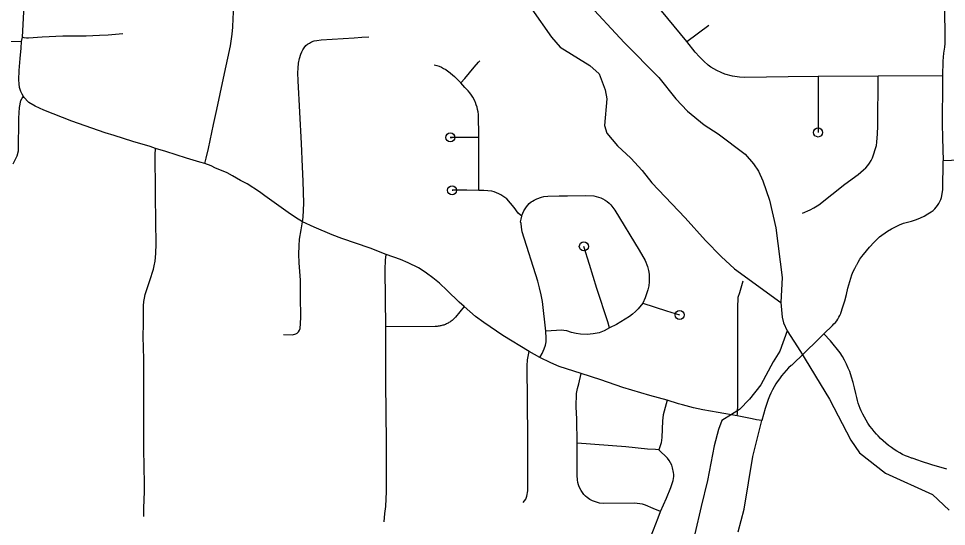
# Model space of a CAD drawing. Extents: x -19 to 366, y -4 to 359.
# Drawn here: x 144.78 to 145.748, y 194.245 to 194.775 of the extents above; entities that cross this region are included whole.
import ezdxf

# ---------------------------------------------------------------- set-up
doc = ezdxf.new("R2010")
doc.units = 0
for name, color, linetype in [('Level 33', 7, 'Continuous'), ('Level 34', 7, 'Continuous'), ('Level 35', 7, 'Continuous'), ('Level 60', 7, 'Continuous')]:
    doc.layers.add(name, color=color, linetype=linetype)

msp = doc.modelspace()

# ---------------------------------------------------------------- linework, layer by layer
at = {"layer": 'Level 33'}
for points in [[(144.97421, 194.62407), (144.97542, 194.6297), (144.97791, 194.63964), (144.98318, 194.6646), (144.98669, 194.68023), (144.99336, 194.71302), (145.00075, 194.74699), (145.00263, 194.75915), (145.00334, 194.76634), (145.00343, 194.76721), (145.00407, 194.78237), (145.00381, 194.79807), (145.00379, 194.83843), (145.00364, 194.85124), (145.00384, 194.87938), (145.00378, 194.92006), (145.0041, 194.94743), (145.00367, 194.96858), (145.00374, 194.98544), (145.00432, 194.99278), (145.00468, 194.99659), (145.00553, 194.9998), (145.00676, 195.00304), (145.00815, 195.008)], [(144.78279, 194.7515), (144.7836, 194.75597), (144.78504, 194.78223), (144.78633, 194.79693), (144.78739, 194.81314)], [(145.74683, 194.80736), (145.74612, 194.79222), (145.74639, 194.74942), (145.74603, 194.74537), (145.74491, 194.7393), (145.74446, 194.73084), (145.74414, 194.71545)], [(145.47721, 194.75127), (145.44399, 194.79139)], [(145.47721, 194.75127), (145.49992, 194.76864)], [(144.88843, 194.75931), (144.87333, 194.75802), (144.86413, 194.75752), (144.85036, 194.75713), (144.82583, 194.75686), (144.80433, 194.75592), (144.78987, 194.75491), (144.78809, 194.75492), (144.78557, 194.7552), (144.7836, 194.75597)], [(144.78279, 194.7515), (144.77146, 194.75094), (144.7547, 194.75076), (144.74053, 194.75024), (144.70749, 194.75104), (144.696, 194.75182), (144.68896, 194.75211), (144.67699, 194.7525), (144.66893, 194.75256), (144.64875, 194.75209), (144.60135, 194.7498), (144.58227, 194.74944), (144.55033, 194.74768), (144.54229, 194.74736), (144.53594, 194.74736)], [(144.78326, 194.6964), (144.78202, 194.69903), (144.78078, 194.70339), (144.78012, 194.70714), (144.77985, 194.7115), (144.78023, 194.72096), (144.78129, 194.73349), (144.7825, 194.74454), (144.78279, 194.7515)], [(145.07594, 194.56311), (145.0766, 194.568), (145.07709, 194.57512), (145.07741, 194.58268), (145.07682, 194.60551), (145.0759, 194.62038), (145.07481, 194.64503), (145.07148, 194.71016), (145.07123, 194.71864), (145.07139, 194.72364), (145.07195, 194.72863), (145.07296, 194.7335), (145.07434, 194.73812), (145.07537, 194.74072), (145.07631, 194.74259), (145.07781, 194.74494), (145.07956, 194.74712), (145.08118, 194.74851), (145.08315, 194.74982), (145.08528, 194.75095), (145.08811, 194.75208), (145.09084, 194.75258), (145.09556, 194.75301), (145.12984, 194.75522), (145.13789, 194.75606), (145.14508, 194.75641)], [(145.6142, 194.71476), (145.58288, 194.71452), (145.53771, 194.71387), (145.53218, 194.71411), (145.52471, 194.71514), (145.51664, 194.71745), (145.5128, 194.71905), (145.50845, 194.72113), (145.50528, 194.72284), (145.50223, 194.72474), (145.49935, 194.72683), (145.49481, 194.73071), (145.49031, 194.73527), (145.48599, 194.74031), (145.47721, 194.75127)], [(145.24126, 194.70825), (145.24545, 194.71288), (145.25527, 194.72446), (145.25978, 194.72969), (145.26101, 194.73112)], [(145.21355, 194.72712), (145.21606, 194.72638), (145.2185, 194.72549), (145.2209, 194.72446), (145.22323, 194.7233), (145.2255, 194.722), (145.2277, 194.72057), (145.2283, 194.72014), (145.2345, 194.715), (145.2403, 194.70935), (145.24126, 194.70825)], [(145.25993, 194.65116), (145.25989, 194.65716), (145.25984, 194.67003), (145.2598, 194.67264), (145.25961, 194.67525), (145.25927, 194.67783), (145.25879, 194.6804), (145.25815, 194.68293), (145.25736, 194.68542), (145.25644, 194.68786), (145.25626, 194.68828), (145.25505, 194.69074), (145.2537, 194.69312), (145.25223, 194.69544), (145.25062, 194.69766), (145.2489, 194.69979), (145.24819, 194.70062), (145.24557, 194.70333), (145.24126, 194.70825)], [(145.59768, 194.57206), (145.6058, 194.57553), (145.60953, 194.57756), (145.61483, 194.58097), (145.6422, 194.60236), (145.65594, 194.61256), (145.66162, 194.61736), (145.66388, 194.61952), (145.66594, 194.62186), (145.66783, 194.62436), (145.66951, 194.62701), (145.67096, 194.62978), (145.67522, 194.64264), (145.67553, 194.64639), (145.67615, 194.65507), (145.67637, 194.66283), (145.67688, 194.71516)], [(145.6142, 194.71476), (145.61413, 194.65639)], [(145.67688, 194.71516), (145.6142, 194.71476)], [(145.74414, 194.71545), (145.67688, 194.71516)], [(145.74414, 194.71545), (145.74413, 194.69896), (145.74366, 194.67599), (145.74359, 194.66555), (145.74394, 194.6508), (145.74481, 194.62669)], [(144.78478, 194.69403), (144.78326, 194.6964)], [(144.92247, 194.63964), (144.91698, 194.64175), (144.89894, 194.647), (144.87943, 194.6533), (144.86995, 194.65594), (144.83521, 194.66823), (144.80597, 194.67984), (144.79695, 194.68374), (144.79041, 194.6877), (144.78966, 194.68834), (144.78545, 194.69299), (144.78478, 194.69403)], [(145.25993, 194.65116), (145.25059, 194.65122), (145.23449, 194.65129), (145.2302, 194.6512), (145.23211, 194.65119)], [(145.26004, 194.5959), (145.26004, 194.60725), (145.26006, 194.62942), (145.25993, 194.65116)], [(144.91024, 194.40525), (144.91032, 194.41979), (144.90976, 194.44333), (144.91001, 194.45642), (144.90988, 194.46787), (144.91016, 194.4752), (144.91052, 194.4797), (144.91104, 194.48349), (144.91188, 194.48704), (144.91666, 194.50169), (144.9203, 194.51349), (144.92124, 194.51706), (144.9222, 194.5221), (144.92289, 194.53001), (144.92317, 194.5402), (144.92275, 194.56322), (144.92262, 194.59099), (144.92249, 194.59534), (144.92236, 194.6331), (144.92247, 194.63964)], [(144.97421, 194.62407), (144.96868, 194.62525), (144.95501, 194.62947), (144.93327, 194.63653), (144.92247, 194.63964)], [(145.07594, 194.56311), (145.06884, 194.56767), (145.06117, 194.57295), (145.03675, 194.59028), (145.03106, 194.59455), (145.01826, 194.60273), (145.01143, 194.60624), (145.00287, 194.61123), (144.99727, 194.61415), (144.99316, 194.61605), (144.98532, 194.61928), (144.98077, 194.62168), (144.97421, 194.62407)], [(145.62026, 194.4461), (145.62905, 194.45485), (145.63064, 194.45635), (145.63213, 194.45795), (145.63352, 194.45966), (145.63477, 194.46146), (145.6359, 194.46334), (145.63688, 194.46529), (145.63775, 194.4673), (145.6379, 194.4677), (145.63996, 194.47418), (145.64189, 194.4807), (145.64366, 194.48727), (145.64531, 194.49386), (145.64611, 194.49735), (145.64949, 194.50763), (145.65088, 194.51103), (145.65242, 194.51436), (145.6541, 194.51764), (145.65446, 194.51829), (145.6559, 194.52084), (145.65784, 194.52396), (145.6599, 194.527), (145.6614, 194.52906), (145.66762, 194.53672), (145.67258, 194.54175), (145.67836, 194.54734), (145.68652, 194.55334), (145.69059, 194.55572), (145.69476, 194.5579), (145.69906, 194.55987), (145.70341, 194.56164), (145.71147, 194.56384), (145.71684, 194.56567), (145.72089, 194.56728), (145.72481, 194.56915), (145.72863, 194.57125), (145.73231, 194.57359), (145.73413, 194.57504), (145.73584, 194.57663), (145.73742, 194.57836), (145.73886, 194.58022), (145.74012, 194.58218), (145.74122, 194.58425), (145.74215, 194.5864), (145.74289, 194.58862), (145.74439, 194.59634), (145.74481, 194.62669)], [(145.79511, 194.62764), (145.77057, 194.62765), (145.74481, 194.62669)], [(145.26004, 194.5959), (145.24739, 194.59599), (145.23214, 194.59601), (145.23277, 194.596)], [(145.30493, 194.56884), (145.30114, 194.57195), (145.29698, 194.57818), (145.28932, 194.58707), (145.28731, 194.58859), (145.28521, 194.59), (145.28304, 194.59128), (145.2808, 194.59242), (145.2785, 194.59343), (145.27613, 194.5943), (145.27371, 194.59502), (145.2735, 194.59508), (145.26526, 194.59586), (145.26004, 194.5959)], [(145.30493, 194.56884), (145.30528, 194.57048), (145.30587, 194.57215), (145.30699, 194.57448), (145.30834, 194.57672), (145.30987, 194.57882), (145.31268, 194.58207), (145.31459, 194.5838), (145.31596, 194.58479), (145.31771, 194.58584), (145.32051, 194.58719), (145.32536, 194.58899), (145.32797, 194.58954), (145.33189, 194.58998), (145.34405, 194.59025), (145.35244, 194.59014), (145.37164, 194.59056), (145.38003, 194.59037), (145.38722, 194.58827), (145.3896, 194.58715), (145.39186, 194.58581), (145.39402, 194.58428), (145.39601, 194.58256), (145.39784, 194.58068), (145.40189, 194.57534), (145.42732, 194.53354), (145.43369, 194.52252), (145.43615, 194.51628), (145.43705, 194.51236), (145.43764, 194.50839), (145.43795, 194.50438), (145.43798, 194.50036), (145.43732, 194.4961), (145.43638, 194.4919), (145.43516, 194.48776), (145.43367, 194.48372), (145.4313, 194.47821)], [(145.05619, 194.44523), (145.06562, 194.4451), (145.0691, 194.44602), (145.07043, 194.44663), (145.07188, 194.44804), (145.07291, 194.44984), (145.0734, 194.45165), (145.07391, 194.45677), (145.07416, 194.46358), (145.07394, 194.48522), (145.07407, 194.50206), (145.07268, 194.5201), (145.07231, 194.52918), (145.07249, 194.53807), (145.07279, 194.54494), (145.07448, 194.55484), (145.07545, 194.55882), (145.07594, 194.56311)], [(145.16322, 194.52896), (145.14647, 194.53551), (145.11713, 194.54561), (145.10695, 194.5494), (145.08816, 194.55739), (145.07594, 194.56311)], [(145.33001, 194.44875), (145.3265, 194.47984), (145.32515, 194.48689), (145.32349, 194.49409), (145.32152, 194.50117), (145.30536, 194.55278), (145.30449, 194.55755), (145.30407, 194.5612), (145.30347, 194.56294), (145.30431, 194.56593), (145.30493, 194.56884)], [(145.3965, 194.45231), (145.39464, 194.45848), (145.38328, 194.4936), (145.37566, 194.51866), (145.36965, 194.53734)], [(145.1629, 194.45351), (145.16272, 194.48308), (145.16222, 194.51333), (145.16252, 194.52312), (145.16322, 194.52896)], [(145.2447, 194.47476), (145.23957, 194.47931), (145.22713, 194.49141), (145.21904, 194.49885), (145.21209, 194.50465), (145.20546, 194.50949), (145.20072, 194.51258), (145.19692, 194.51486), (145.18631, 194.5201), (145.17818, 194.52374), (145.16322, 194.52896)], [(145.52966, 194.36031), (145.52994, 194.36293), (145.53047, 194.37295), (145.5305, 194.39167), (145.5305, 194.41531), (145.5305, 194.42163), (145.53032, 194.44889), (145.53029, 194.46175), (145.5304, 194.47555), (145.53041, 194.47682), (145.53056, 194.48054), (145.53083, 194.48425), (145.53236, 194.48933), (145.53607, 194.50146)], [(145.4313, 194.47821), (145.42618, 194.47207), (145.42342, 194.46929), (145.42044, 194.4667), (145.41732, 194.46433), (145.4036, 194.45566), (145.3965, 194.45231)], [(145.4313, 194.47821), (145.45573, 194.47001), (145.46964, 194.4658)], [(145.2447, 194.47476), (145.23573, 194.46348), (145.23502, 194.46269), (145.23433, 194.46198), (145.2336, 194.4613), (145.23286, 194.46064), (145.2321, 194.46), (145.23131, 194.4594), (145.2305, 194.45882), (145.22966, 194.45827), (145.22882, 194.45775), (145.22796, 194.45726), (145.22708, 194.45679), (145.22617, 194.45636), (145.22525, 194.45597), (145.22434, 194.4556), (145.2234, 194.45527), (145.22246, 194.45497), (145.2215, 194.4547), (145.22054, 194.45446), (145.21955, 194.45427), (145.21858, 194.4541), (145.21759, 194.45397), (145.2166, 194.45387), (145.21561, 194.45381), (145.21461, 194.45378), (145.1629, 194.45351)], [(145.3125, 194.42754), (145.28497, 194.4445), (145.26511, 194.4578), (145.25653, 194.46425), (145.2447, 194.47476)], [(145.16128, 194.24983), (145.16201, 194.25846), (145.16284, 194.26577), (145.1637, 194.28136), (145.16381, 194.29333), (145.16382, 194.30804), (145.16356, 194.32546), (145.16361, 194.33958), (145.16325, 194.35721), (145.16326, 194.37197), (145.16291, 194.38676), (145.16303, 194.40405), (145.16297, 194.44165), (145.1629, 194.45351)], [(145.32377, 194.42138), (145.32597, 194.42558), (145.32833, 194.43054), (145.32957, 194.43413), (145.33022, 194.43776), (145.33025, 194.44148), (145.33001, 194.44875)], [(145.3965, 194.45231), (145.39081, 194.44935), (145.3855, 194.44708), (145.37919, 194.44597), (145.37324, 194.44526), (145.36627, 194.44561), (145.36153, 194.44638), (145.35662, 194.44756), (145.3519, 194.44923), (145.3486, 194.4497), (145.3458, 194.44982), (145.34118, 194.44968), (145.33001, 194.44875)], [(145.62026, 194.4461), (145.61353, 194.43939), (145.58662, 194.41346), (145.58609, 194.41298), (145.58337, 194.41041), (145.58077, 194.40773), (145.57827, 194.40494), (145.57592, 194.40205), (145.57367, 194.39907), (145.57153, 194.396), (145.57013, 194.39387), (145.56826, 194.39074), (145.5665, 194.38754), (145.56487, 194.38427), (145.56341, 194.38094), (145.56207, 194.37755), (145.56091, 194.3742), (145.55889, 194.36804), (145.55702, 194.36183), (145.55531, 194.35558)], [(145.74856, 194.3046), (145.73288, 194.30942), (145.72111, 194.31318), (145.71925, 194.3138), (145.71233, 194.31611), (145.71174, 194.31631), (145.70857, 194.31747), (145.70546, 194.31878), (145.70238, 194.32022), (145.6994, 194.32179), (145.69648, 194.3235), (145.69366, 194.32534), (145.69078, 194.32729), (145.68777, 194.32952), (145.68484, 194.33186), (145.68202, 194.33432), (145.67929, 194.33689), (145.67667, 194.33957), (145.67518, 194.34115), (145.67275, 194.3439), (145.67044, 194.34674), (145.66825, 194.34968), (145.66619, 194.3527), (145.66425, 194.35581), (145.66243, 194.359), (145.66077, 194.36226), (145.65922, 194.36558), (145.65801, 194.36822), (145.6569, 194.37096), (145.65594, 194.37377), (145.65512, 194.37661), (145.65445, 194.37949), (145.65351, 194.38378), (145.65213, 194.38955), (145.65059, 194.39529), (145.64892, 194.40099), (145.6471, 194.40664), (145.64554, 194.41033), (145.64367, 194.41441), (145.64165, 194.41843), (145.63952, 194.42238), (145.63725, 194.42626), (145.62709, 194.43891), (145.62026, 194.4461)], [(145.30645, 194.26981), (145.30897, 194.27346), (145.31019, 194.27643), (145.31105, 194.28226), (145.31104, 194.30156), (145.31104, 194.33793), (145.31037, 194.41255), (145.31085, 194.41875), (145.3125, 194.42754)], [(145.32377, 194.42138), (145.3125, 194.42754)], [(145.36684, 194.40456), (145.34386, 194.41184), (145.33514, 194.41574), (145.32377, 194.42138)], [(144.91033, 194.25528), (144.91049, 194.2641), (144.91115, 194.28144), (144.91115, 194.28957), (144.91028, 194.32552), (144.91039, 194.3355), (144.91024, 194.34497), (144.91044, 194.36363), (144.91024, 194.40525)], [(145.36257, 194.33204), (145.36222, 194.35708), (145.36179, 194.3698), (145.36199, 194.38381), (145.36288, 194.38894), (145.36445, 194.39399), (145.36684, 194.40456)], [(145.45667, 194.37682), (145.4385, 194.38182), (145.4105, 194.39003), (145.3875, 194.398), (145.36684, 194.40456)], [(145.45667, 194.37682), (145.45251, 194.36144), (145.45199, 194.35841), (145.45173, 194.35535), (145.45117, 194.33766), (145.45085, 194.33486), (145.45024, 194.3321), (145.44786, 194.32486)], [(145.47254, 194.37199), (145.4686, 194.37302), (145.45667, 194.37682)], [(145.52966, 194.36031), (145.50992, 194.36389), (145.49368, 194.36686), (145.48414, 194.36896), (145.47254, 194.37199)], [(145.55531, 194.35558), (145.54986, 194.35638), (145.54525, 194.35716), (145.52966, 194.36031)], [(145.53064, 194.23921), (145.53689, 194.26303), (145.54616, 194.31787), (145.55531, 194.35558)], [(145.44962, 194.26045), (145.44204, 194.26351), (145.43386, 194.26724), (145.43101, 194.26806), (145.42813, 194.26865), (145.42518, 194.26901), (145.42224, 194.26914), (145.39013, 194.26904), (145.3859, 194.26933), (145.38175, 194.27051), (145.37866, 194.27161), (145.37577, 194.27316), (145.37318, 194.27504), (145.37143, 194.27662), (145.36969, 194.27842), (145.36812, 194.28037), (145.36671, 194.28245), (145.36487, 194.28611), (145.36402, 194.28846), (145.36338, 194.29084), (145.36301, 194.29369), (145.3628, 194.29822), (145.36277, 194.30311), (145.36257, 194.33204)], [(145.44786, 194.32486), (145.44429, 194.32526), (145.43613, 194.32578), (145.41361, 194.328), (145.36257, 194.33204)], [(145.44962, 194.26045), (145.456, 194.27445), (145.46052, 194.28548), (145.46295, 194.29284), (145.46336, 194.29495), (145.46356, 194.29708), (145.46354, 194.29922), (145.46334, 194.30135), (145.46227, 194.30609), (145.46136, 194.30878), (145.46017, 194.31135), (145.45875, 194.3138), (145.45707, 194.31608), (145.44786, 194.32486)], [(145.43544, 194.22371), (145.44238, 194.24132), (145.44733, 194.25391), (145.44962, 194.26045)]]:
    msp.add_lwpolyline(points, dxfattribs=at)
for centre in [(145.61413, 194.65639), (145.2302, 194.6512), (145.23214, 194.59601), (145.36965, 194.53734), (145.46964, 194.4658)]:
    msp.add_circle(centre, 0.00473, dxfattribs=at)
at = {"layer": 'Level 34'}
msp.add_lwpolyline([(144.77408, 194.6238), (144.77835, 194.63201), (144.77966, 194.6371), (144.77983, 194.67124), (144.78052, 194.68237), (144.78192, 194.68975), (144.78339, 194.6923), (144.78478, 194.69403)], dxfattribs=at)
at = {"layer": 'Level 35'}
for points in [[(145.30997, 194.79771), (145.31521, 194.78523), (145.33574, 194.75601), (145.34493, 194.74566), (145.37579, 194.72619), (145.38572, 194.71755), (145.39174, 194.7011), (145.39372, 194.69144), (145.39112, 194.66373), (145.39365, 194.65579), (145.40476, 194.6426), (145.41871, 194.62944), (145.43038, 194.61665), (145.44072, 194.60365), (145.47552, 194.56714), (145.49657, 194.54361), (145.51302, 194.52668), (145.52677, 194.51409), (145.57539, 194.47865)], [(145.3716, 194.79367), (145.41177, 194.75039), (145.4479, 194.7137), (145.46572, 194.69166), (145.47796, 194.67868), (145.49532, 194.66441), (145.5098, 194.65505), (145.53784, 194.63366), (145.54665, 194.6235), (145.55183, 194.61595), (145.55647, 194.60575), (145.56328, 194.5857), (145.56997, 194.55674), (145.57668, 194.50483), (145.57539, 194.47865), (145.57647, 194.46349), (145.57785, 194.45762), (145.5819, 194.44912), (145.59574, 194.42761), (145.62611, 194.37799), (145.64846, 194.33512), (145.65729, 194.32173), (145.68438, 194.30053), (145.73365, 194.27818), (145.75104, 194.26182)], [(145.5819, 194.44912), (145.5743, 194.42793), (145.56727, 194.41689), (145.55423, 194.3928), (145.54269, 194.37774), (145.53216, 194.36719), (145.52363, 194.36167), (145.5136, 194.35565), (145.51008, 194.34611), (145.50557, 194.32904), (145.49855, 194.2929), (145.49202, 194.26579), (145.4855, 194.23718), (145.47447, 194.21359), (145.4534, 194.16037), (145.42631, 194.10265), (145.41427, 194.07102), (145.40423, 194.01982)]]:
    msp.add_lwpolyline(points, dxfattribs=at)
at = {"layer": 'Level 60'}
for points in [[(154.11585, 1.87092), (153.9063, 10.48743), (153.69602, 19.10409), (153.48501, 27.72087), (153.27327, 36.3378), (153.0608, 44.95486), (152.84759, 53.57206), (152.63366, 62.1894), (152.419, 70.80688), (152.20362, 79.42449), (151.98751, 88.04225), (151.77068, 96.66014), (151.55312, 105.27817), (151.33484, 113.89634), (151.11584, 122.51465), (150.89612, 131.13311), (150.67568, 139.7517), (150.45452, 148.37043), (150.23264, 156.98931), (150.01005, 165.60832), (149.78674, 174.22748), (149.56272, 182.84677), (149.33799, 191.46621), (149.11254, 200.0858), (148.88638, 208.70552), (148.65952, 217.32539), (148.43194, 225.9454), (148.20366, 234.56555), (147.97466, 243.18584), (147.74497, 251.80628), (147.51457, 260.42687), (147.28346, 269.04759), (147.05165, 277.66846), (146.81914, 286.28948), (146.58593, 294.91064), (146.35202, 303.53194), (146.11742, 312.15339), (145.88211, 320.77499), (145.64611, 329.39673), (145.40941, 338.01861), (145.17202, 346.64065)], [(146.77834, 1.69699), (146.57878, 10.31313), (146.37852, 18.92942), (146.17757, 27.54584), (145.97591, 36.16241), (145.77356, 44.77911), (145.57052, 53.39596), (145.36679, 62.01295), (145.16236, 70.63008), (144.95724, 79.24735), (144.75142, 87.86477), (144.54492, 96.48232), (144.33773, 105.10002), (144.12986, 113.71787), (143.92129, 122.33585), (143.71204, 130.95398), (143.5021, 139.57225), (143.29148, 148.19067), (143.08018, 156.80923), (142.8682, 165.42794), (142.65553, 174.04679), (142.44218, 182.66579), (142.22816, 191.28493), (142.01345, 199.90421), (141.79807, 208.52365), (141.58202, 217.14322), (141.36528, 225.76295), (141.14788, 234.38282), (140.9298, 243.00284), (140.71105, 251.623), (140.49162, 260.24332), (140.27153, 268.86377), (140.05077, 277.48438), (139.82934, 286.10514), (139.60724, 294.72604), (139.38447, 303.34709), (139.16105, 311.96829), (138.93695, 320.58964), (138.7122, 329.21114), (138.48678, 337.83278), (138.2607, 346.45458)], [(0, 189.51617), (7.11214, 189.52059), (14.22427, 189.53386), (21.33637, 189.55597), (28.44845, 189.58693), (35.56048, 189.62672), (42.67245, 189.67537), (49.78436, 189.73285), (56.89619, 189.79918), (64.00793, 189.87436), (71.11958, 189.95838), (78.23111, 190.05124), (85.34253, 190.15294), (92.45381, 190.26349), (99.56495, 190.38288), (106.67593, 190.51112), (113.78675, 190.6482), (120.89739, 190.79412), (128.00785, 190.94888), (135.11811, 191.11248), (142.22816, 191.28493), (149.33799, 191.46621), (156.44759, 191.65634), (163.55694, 191.85531), (170.66605, 192.06312), (177.77489, 192.27977), (184.88345, 192.50526), (191.99173, 192.73959), (199.09971, 192.98276), (206.20739, 193.23477), (213.31474, 193.49561), (220.42177, 193.7653), (227.52845, 194.04382), (234.63479, 194.33118), (241.74076, 194.62738), (248.84635, 194.93241), (255.95157, 195.24628), (263.05638, 195.56898), (270.16079, 195.90052), (277.26478, 196.24089), (284.36834, 196.5901), (291.47147, 196.94814), (298.57414, 197.31501), (305.67635, 197.69072), (312.77809, 198.07525), (319.87934, 198.46862), (326.9801, 198.87082), (334.08035, 199.28185), (341.18009, 199.7017)]]:
    msp.add_spline(points, degree=3, dxfattribs=at)

doc.saveas('drawing.dxf')
